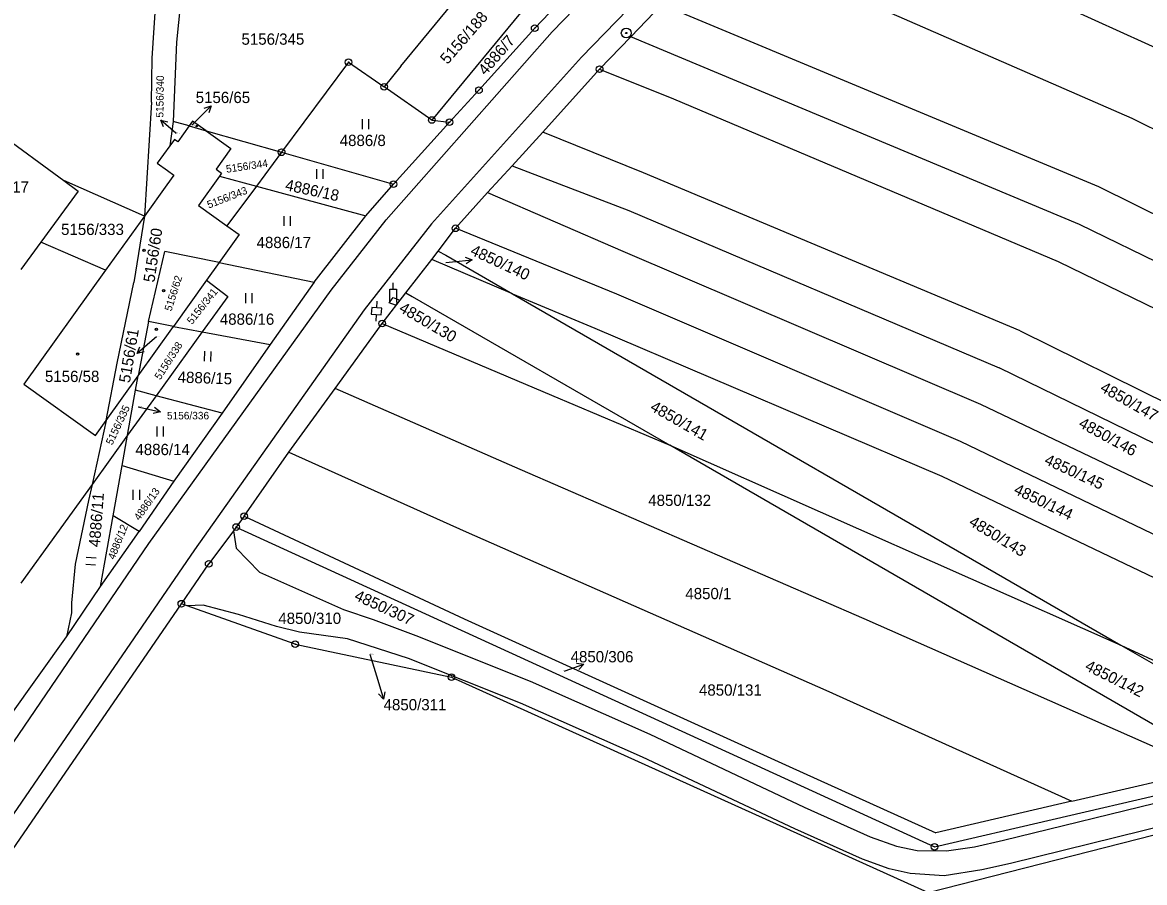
# Model space of a CAD drawing. Extents: x -593183 to -588034, y -1130415 to -1124994.
# Drawn here: x -590420.7 to -590251.3, y -1127703.4 to -1127573.6 of the extents above; entities that cross this region are included whole.
import ezdxf

# ---------------------------------------------------------------- set-up
doc = ezdxf.new("R2010")
doc.units = 0
for name, color, linetype in [('Vrstva 1', 7, 'Continuous'), ('Vrstva 16', 7, 'Continuous'), ('Vrstva 18', 7, 'Continuous'), ('Vrstva 19', 7, 'Continuous'), ('Vrstva 24', 7, 'Continuous'), ('Vrstva 25', 7, 'Continuous'), ('Vrstva 4', 7, 'Continuous')]:
    doc.layers.add(name, color=color, linetype=linetype)

msp = doc.modelspace()

# ---------------------------------------------------------------- linework, layer by layer
at = {"layer": 'Vrstva 1'}
for p, q in [((-590305.52, -1127551.96), (-590247.38, -1127578.43)), ((-590253.13, -1127588.11), (-590314.51, -1127561.27)), ((-590401.05, -1127578.99), (-590400.18, -1127565)), ((-590363.54, -1127580.21), (-590351.64, -1127565.73)), ((-590342.47, -1127568.51), (-590358.87, -1127588.32)), ((-590338.72, -1127569.65), (-590343.33, -1127574.46)), ((-590396.8, -1127570.64), (-590397.41, -1127576.58)), ((-590328.8, -1127575.77), (-590324.13, -1127570.9)), ((-590324.13, -1127570.9), (-590258.24, -1127598.35)), ((-590343.33, -1127574.46), (-590351.74, -1127583.8)), ((-590397.41, -1127576.58), (-590397.92, -1127588.53)), ((-590333.53, -1127580.66), (-590328.8, -1127575.77)), ((-590261.11, -1127604.07), (-590328.8, -1127575.77)), ((-590401.19, -1127585.63), (-590401.05, -1127578.99)), ((-590371.42, -1127579.58), (-590381.53, -1127593.19)), ((-590371.42, -1127579.58), (-590366.05, -1127583.32)), ((-590363.54, -1127580.21), (-590366.05, -1127583.32)), ((-590342.11, -1127590.15), (-590333.53, -1127580.66)), ((-590333.53, -1127580.66), (-590322.37, -1127585.13)), ((-590358.87, -1127588.32), (-590366.05, -1127583.32)), ((-590351.74, -1127583.8), (-590356.18, -1127588.64)), ((-590401.19, -1127585.63), (-590402.24, -1127602.82)), ((-590322.37, -1127585.13), (-590264.29, -1127609.69)), ((-590428.25, -1127587.29), (-590414.4, -1127597.46)), ((-590397.92, -1127588.53), (-590398.41, -1127592.23)), ((-590395.5, -1127589.22), (-590397.92, -1127588.53)), ((-590395.5, -1127589.22), (-590397.2, -1127591.6)), ((-590394.97, -1127588.48), (-590395.5, -1127589.22)), ((-590395.5, -1127589.22), (-590392.91, -1127589.95)), ((-590392.91, -1127589.95), (-590394.97, -1127588.48)), ((-590364.66, -1127597.99), (-590356.18, -1127588.64)), ((-590358.87, -1127588.32), (-590356.18, -1127588.64)), ((-590201.61, -1127613.67), (-590253.13, -1127588.11)), ((-590392.91, -1127589.95), (-590381.53, -1127593.19)), ((-590392.91, -1127589.95), (-590389.18, -1127592.63)), ((-590346.71, -1127595.23), (-590342.11, -1127590.15)), ((-590326.9, -1127596.28), (-590342.11, -1127590.15)), ((-590398.41, -1127592.23), (-590400.34, -1127594.84)), ((-590397.69, -1127591.25), (-590398.41, -1127592.23)), ((-590397.2, -1127591.6), (-590397.69, -1127591.25)), ((-590389.18, -1127592.63), (-590391.41, -1127595.75)), ((-590381.53, -1127593.19), (-590385.33, -1127598.31)), ((-590381.53, -1127593.19), (-590364.66, -1127597.99)), ((-590400.34, -1127594.84), (-590398.78, -1127595.96)), ((-590398.78, -1127595.96), (-590397.82, -1127596.65)), ((-590391.41, -1127595.75), (-590390.6, -1127596.33)), ((-590350.44, -1127599.27), (-590346.71, -1127595.23)), ((-590346.71, -1127595.23), (-590329.13, -1127601.97)), ((-590402.24, -1127602.82), (-590414.4, -1127597.46)), ((-590414.4, -1127597.46), (-590412.23, -1127599.05)), ((-590397.82, -1127596.65), (-590398.84, -1127598.08)), ((-590390.93, -1127596.79), (-590394.1, -1127601.22)), ((-590390.6, -1127596.33), (-590390.93, -1127596.79)), ((-590390.93, -1127596.79), (-590385.33, -1127598.31)), ((-590270.06, -1127620.15), (-590326.9, -1127596.28)), ((-590412.23, -1127599.05), (-590417.86, -1127606.74)), ((-590398.84, -1127598.08), (-590402.24, -1127602.82)), ((-590385.33, -1127598.31), (-590389.78, -1127604.31)), ((-590385.33, -1127598.31), (-590368.83, -1127602.8)), ((-590368.83, -1127602.8), (-590364.66, -1127597.99)), ((-590355.28, -1127604.66), (-590350.44, -1127599.27)), ((-590350.44, -1127599.27), (-590330.01, -1127608.13)), ((-590258.24, -1127598.35), (-590206.19, -1127624.09)), ((-590394.1, -1127601.22), (-590389.78, -1127604.31)), ((-590376.61, -1127612.78), (-590368.83, -1127602.8)), ((-590329.13, -1127601.97), (-590273.24, -1127625.74)), ((-590402.24, -1127602.82), (-590408.1, -1127611)), ((-590402.24, -1127602.82), (-590403.85, -1127612.86)), ((-590389.78, -1127604.31), (-590387.94, -1127605.62)), ((-590209.64, -1127629.18), (-590261.11, -1127604.07)), ((-590387.94, -1127605.62), (-590390.96, -1127609.84)), ((-590357.89, -1127608.1), (-590355.28, -1127604.66)), ((-590330.93, -1127614.61), (-590355.28, -1127604.66)), ((-590417.86, -1127606.74), (-590420.88, -1127610.86)), ((-590408.1, -1127611), (-590417.86, -1127606.74)), ((-590401.64, -1127618.74), (-590399.15, -1127608.17)), ((-590390.96, -1127609.84), (-590399.15, -1127608.17)), ((-590362.77, -1127614.4), (-590358.87, -1127609.39)), ((-590358.87, -1127609.39), (-590357.89, -1127608.1)), ((-590346.7, -1127614.55), (-590358.87, -1127609.39)), ((-590357.89, -1127608.1), (-590356.77, -1127608.74)), ((-590356.77, -1127608.74), (-590346.7, -1127614.55)), ((-590330.01, -1127608.13), (-590276.05, -1127631.2)), ((-590408.1, -1127611), (-590420.43, -1127628.2)), ((-590390.96, -1127609.84), (-590392.86, -1127612.49)), ((-590390.96, -1127609.84), (-590376.61, -1127612.78)), ((-590264.29, -1127609.69), (-590213.16, -1127634.55)), ((-590406.35, -1127625.03), (-590403.85, -1127612.86)), ((-590392.86, -1127612.49), (-590397.86, -1127619.48)), ((-590392.86, -1127612.49), (-590389.65, -1127614.94)), ((-590376.61, -1127612.78), (-590383.26, -1127622.22)), ((-590366.37, -1127619.03), (-590362.77, -1127614.4)), ((-590362.77, -1127614.4), (-590361.82, -1127614.95)), ((-590346.7, -1127614.55), (-590334.24, -1127619.72)), ((-590346.7, -1127614.55), (-590254.86, -1127667.55)), ((-590279.06, -1127636.82), (-590330.93, -1127614.61)), ((-590389.65, -1127614.94), (-590393.52, -1127620.29)), ((-590361.82, -1127614.95), (-590322.94, -1127637.41)), ((-590401.64, -1127618.74), (-590403.19, -1127626.94)), ((-590403.19, -1127626.94), (-590397.86, -1127619.48)), ((-590397.86, -1127619.48), (-590401.64, -1127618.74)), ((-590397.86, -1127619.48), (-590393.52, -1127620.29)), ((-590373.44, -1127628.86), (-590366.37, -1127619.03)), ((-590366.37, -1127619.03), (-590340.81, -1127629.86)), ((-590334.24, -1127619.72), (-590281.88, -1127642.04)), ((-590393.52, -1127620.29), (-590400.47, -1127629.92)), ((-590393.52, -1127620.29), (-590383.26, -1127622.22)), ((-590270.06, -1127620.15), (-590169.59, -1127669.74)), ((-590383.26, -1127622.22), (-590390.5, -1127632.57)), ((-590408, -1127633.65), (-590406.35, -1127625.03)), ((-590178.6, -1127671.82), (-590273.24, -1127625.74)), ((-590420.43, -1127628.2), (-590409.63, -1127635.94)), ((-590408, -1127633.65), (-590403.19, -1127626.94)), ((-590403.6, -1127629.09), (-590403.19, -1127626.94)), ((-590404.78, -1127635.89), (-590403.6, -1127629.09)), ((-590400.47, -1127629.92), (-590403.6, -1127629.09)), ((-590380.43, -1127638.45), (-590373.44, -1127628.86)), ((-590345.51, -1127641.08), (-590373.44, -1127628.86)), ((-590340.81, -1127629.86), (-590322.94, -1127637.41)), ((-590400.47, -1127629.92), (-590404.78, -1127635.89)), ((-590390.5, -1127632.57), (-590400.47, -1127629.92)), ((-590276.05, -1127631.2), (-590186.99, -1127673.75)), ((-590390.5, -1127632.57), (-590397.81, -1127642.81)), ((-590408, -1127633.65), (-590410.15, -1127643.32)), ((-590409.63, -1127635.94), (-590408, -1127633.65)), ((-590404.78, -1127635.89), (-590410.15, -1127643.32)), ((-590405.58, -1127640.46), (-590404.78, -1127635.89)), ((-590322.94, -1127637.41), (-590254.86, -1127667.55)), ((-590239.14, -1127685.8), (-590322.94, -1127637.41)), ((-590197.46, -1127676.17), (-590279.06, -1127636.82)), ((-590387.18, -1127648.09), (-590380.43, -1127638.45)), ((-590380.43, -1127638.45), (-590353.7, -1127650.47)), ((-590406.94, -1127648.03), (-590405.58, -1127640.46)), ((-590405.58, -1127640.46), (-590397.81, -1127642.81)), ((-590293.6, -1127663.59), (-590345.51, -1127641.08)), ((-590410.15, -1127643.32), (-590420.91, -1127658.22)), ((-590410.15, -1127643.32), (-590410.69, -1127645.75)), ((-590397.81, -1127642.81), (-590403.03, -1127650.41)), ((-590281.88, -1127642.04), (-590206.31, -1127678.21)), ((-590410.69, -1127645.75), (-590412.69, -1127655.34)), ((-590408.87, -1127658.71), (-590406.94, -1127648.03)), ((-590403.03, -1127650.41), (-590406.94, -1127648.03)), ((-590387.18, -1127648.09), (-590388.4, -1127649.74)), ((-590387.18, -1127648.09), (-590353.98, -1127663.59)), ((-590388.4, -1127649.74), (-590388.82, -1127650.31)), ((-590388.4, -1127649.74), (-590282.97, -1127698)), ((-590408.87, -1127658.71), (-590403.03, -1127650.41)), ((-590388.82, -1127650.31), (-590392.54, -1127655.31)), ((-590388.82, -1127650.31), (-590388.39, -1127652.94)), ((-590353.7, -1127650.47), (-590299.38, -1127674.36)), ((-590388.39, -1127652.94), (-590384.85, -1127656.57)), ((-590396.67, -1127661.31), (-590392.54, -1127655.31)), ((-590412.69, -1127655.34), (-590413.23, -1127661.18)), ((-590384.85, -1127656.57), (-590372.19, -1127662.2)), ((-590414, -1127666.33), (-590408.87, -1127658.71)), ((-590434.68, -1127716.54), (-590396.67, -1127661.31)), ((-590413.23, -1127661.18), (-590413.25, -1127662.67)), ((-590395.78, -1127661.63), (-590396.67, -1127661.31)), ((-590393.4, -1127661.55), (-590395.78, -1127661.63)), ((-590379.48, -1127667.41), (-590395.78, -1127661.63)), ((-590388.05, -1127662.93), (-590393.4, -1127661.55)), ((-590413.25, -1127662.67), (-590414, -1127666.33)), ((-590382.29, -1127664.76), (-590388.05, -1127662.93)), ((-590372.19, -1127662.2), (-590367.72, -1127663.68)), ((-590367.72, -1127663.68), (-590361.28, -1127666.09)), ((-590353.98, -1127663.59), (-590304.9, -1127685.87)), ((-590241.9, -1127686.42), (-590293.6, -1127663.59)), ((-590378.83, -1127665.6), (-590382.29, -1127664.76)), ((-590422.51, -1127678.24), (-590414, -1127666.33)), ((-590371.61, -1127666.62), (-590378.83, -1127665.6)), ((-590362.36, -1127669.57), (-590371.61, -1127666.62)), ((-590361.28, -1127666.09), (-590344.04, -1127672.98)), ((-590379.48, -1127667.41), (-590355.9, -1127672.38)), ((-590254.86, -1127667.55), (-590223.46, -1127682.16)), ((-590254.86, -1127667.55), (-590227.81, -1127683.16)), ((-590345.46, -1127676.33), (-590362.36, -1127669.57)), ((-590355.9, -1127672.38), (-590283.96, -1127704.91)), ((-590344.04, -1127672.98), (-590325.97, -1127680.98)), ((-590299.38, -1127674.36), (-590262.27, -1127691.12)), ((-590327.06, -1127684.45), (-590345.46, -1127676.33)), ((-590325.97, -1127680.98), (-590302.64, -1127692.01)), ((-590304.07, -1127695.28), (-590327.06, -1127684.45)), ((-590282.97, -1127698), (-590230.16, -1127685.74)), ((-590304.9, -1127685.87), (-590282.76, -1127695.88)), ((-590272.57, -1127697.01), (-590232.48, -1127687.16)), ((-590262.27, -1127691.12), (-590241.9, -1127686.42)), ((-590283.96, -1127704.91), (-590223.9, -1127689.52)), ((-590231.51, -1127690.68), (-590271.52, -1127700.49)), ((-590302.64, -1127692.01), (-590292.67, -1127696.5)), ((-590262.27, -1127691.12), (-590282.76, -1127695.88)), ((-590293.83, -1127699.87), (-590304.07, -1127695.28)), ((-590292.67, -1127696.5), (-590288.71, -1127697.88)), ((-590276.92, -1127698.02), (-590272.57, -1127697.01)), ((-590288.71, -1127697.88), (-590285.58, -1127698.54)), ((-590285.58, -1127698.54), (-590281.19, -1127698.61)), ((-590281.19, -1127698.61), (-590276.92, -1127698.02)), ((-590289.83, -1127701.33), (-590293.83, -1127699.87)), ((-590271.52, -1127700.49), (-590275.83, -1127701.49)), ((-590286.68, -1127702.04), (-590289.83, -1127701.33)), ((-590281.53, -1127702.37), (-590286.68, -1127702.04)), ((-590275.83, -1127701.49), (-590281.53, -1127702.37))]:
    msp.add_line(p, q, dxfattribs=at)
at = {"layer": 'Vrstva 16'}
for p, q in [((-590395.08, -1127589.11), (-590394.28, -1127588.31)), ((-590397.46, -1127590.35), (-590397.51, -1127590.3)), ((-590356.75, -1127609.84), (-590355.74, -1127609.73)), ((-590400.42, -1127621.02), (-590401.08, -1127621.59)), ((-590403.18, -1127631.61), (-590402.77, -1127631.7)), ((-590368.23, -1127668.93), (-590367.03, -1127672.83)), ((-590338.82, -1127671.49), (-590338.72, -1127671.45))]:
    msp.add_line(p, q, dxfattribs=at)
at = {"layer": 'Vrstva 24'}
for centre, radius in [((-590343.33, -1127574.46), 0.5), ((-590343.33, -1127574.46), 0.0327), ((-590329.51, -1127575.19), 0.75), ((-590329.51, -1127575.19), 0.0903), ((-590371.42, -1127579.58), 0.5), ((-590371.42, -1127579.58), 0.0327), ((-590333.53, -1127580.66), 0.5), ((-590333.53, -1127580.66), 0.0327), ((-590366.05, -1127583.32), 0.5), ((-590366.05, -1127583.32), 0.0327), ((-590351.74, -1127583.8), 0.5), ((-590351.74, -1127583.8), 0.0327), ((-590358.87, -1127588.32), 0.5), ((-590358.87, -1127588.32), 0.0327), ((-590356.18, -1127588.64), 0.5), ((-590356.18, -1127588.64), 0.0327), ((-590381.53, -1127593.19), 0.5), ((-590381.53, -1127593.19), 0.0327), ((-590364.66, -1127597.99), 0.5), ((-590364.66, -1127597.99), 0.0327), ((-590355.28, -1127604.66), 0.5), ((-590355.28, -1127604.66), 0.0327), ((-590366.37, -1127619.03), 0.5), ((-590366.37, -1127619.03), 0.0327), ((-590387.18, -1127648.09), 0.5), ((-590387.18, -1127648.09), 0.0327), ((-590388.4, -1127649.74), 0.5), ((-590388.4, -1127649.74), 0.0327), ((-590392.54, -1127655.31), 0.5), ((-590392.54, -1127655.31), 0.0327), ((-590396.67, -1127661.31), 0.5), ((-590396.67, -1127661.31), 0.0327), ((-590379.48, -1127667.41), 0.5), ((-590379.48, -1127667.41), 0.0327), ((-590355.9, -1127672.38), 0.5), ((-590355.9, -1127672.38), 0.0327), ((-590282.97, -1127698), 0.5), ((-590282.97, -1127698), 0.0327)]:
    msp.add_circle(centre, radius, dxfattribs=at)
at = {"layer": 'Vrstva 25'}
for p, q in [((-590394.28, -1127588.31), (-590392.15, -1127586.2)), ((-590397.51, -1127590.3), (-590399.78, -1127588.34)), ((-590369.39, -1127588.19), (-590369.39, -1127589.69)), ((-590368.36, -1127589.69), (-590368.36, -1127588.19)), ((-590376.28, -1127595.72), (-590376.28, -1127597.22)), ((-590375.26, -1127597.22), (-590375.26, -1127595.72)), ((-590381.21, -1127602.81), (-590381.21, -1127604.31)), ((-590380.19, -1127604.31), (-590380.19, -1127602.81)), ((-590355.74, -1127609.73), (-590352.76, -1127609.41)), ((-590364.7, -1127613.87), (-590364.7, -1127612.87)), ((-590386.99, -1127614.47), (-590386.99, -1127615.97)), ((-590385.97, -1127615.97), (-590385.97, -1127614.47)), ((-590367.18, -1127616.66), (-590367.11, -1127615.66)), ((-590367.25, -1127617.65), (-590367.33, -1127618.65)), ((-590401.08, -1127621.59), (-590403.34, -1127623.56)), ((-590393.18, -1127623.21), (-590393.23, -1127624.71)), ((-590392.21, -1127624.74), (-590392.16, -1127623.24)), ((-590402.77, -1127631.7), (-590399.84, -1127632.36)), ((-590400.36, -1127634.56), (-590400.36, -1127636.06)), ((-590399.34, -1127636.06), (-590399.34, -1127634.56)), ((-590403.98, -1127644.12), (-590403.98, -1127645.62)), ((-590402.96, -1127645.62), (-590402.96, -1127644.12)), ((-590409.54, -1127654.45), (-590411.03, -1127654.33)), ((-590411.11, -1127655.35), (-590409.61, -1127655.47)), ((-590338.72, -1127671.45), (-590335.9, -1127670.42)), ((-590367.03, -1127672.83), (-590366.15, -1127675.7))]:
    msp.add_line(p, q, dxfattribs=at)
for points in [[(-590393.21, -1127586.55), (-590392.15, -1127586.2), (-590392.51, -1127587.26)], [(-590399.35, -1127589.37), (-590399.78, -1127588.34), (-590398.69, -1127588.61)], [(-590353.81, -1127609.02), (-590352.76, -1127609.41), (-590353.7, -1127610.01)], [(-590365.2, -1127615.87), (-590365.2, -1127613.87), (-590364.2, -1127613.87), (-590364.2, -1127615.87)], [(-590402.26, -1127623.28), (-590403.34, -1127623.56), (-590402.92, -1127622.53)], [(-590400.71, -1127631.65), (-590399.84, -1127632.36), (-590400.93, -1127632.63)], [(-590337.01, -1127670.29), (-590335.9, -1127670.42), (-590336.67, -1127671.23)], [(-590365.96, -1127674.59), (-590366.15, -1127675.7), (-590366.92, -1127674.89)]]:
    msp.add_lwpolyline(points, dxfattribs=at)
msp.add_lwpolyline([(-590366.43, -1127616.71), (-590367.93, -1127616.6), (-590368, -1127617.6), (-590366.51, -1127617.71)], close=True, dxfattribs=at)
for centre, radius in [((-590394.36, -1127589.24), 0.117), ((-590394.36, -1127589.24), 0.101), ((-590402.29, -1127607.98), 0.175), ((-590402.29, -1127607.98), 0.15), ((-590399.36, -1127614.05), 0.175), ((-590399.36, -1127614.05), 0.15), ((-590400.43, -1127619.89), 0.175), ((-590400.43, -1127619.89), 0.15), ((-590412.34, -1127623.64), 0.175), ((-590412.34, -1127623.64), 0.15)]:
    msp.add_circle(centre, radius, dxfattribs=at)
at = {"layer": 'Vrstva 4'}
for p, q in [((-590340.71, -1127575), (-590288.1, -1127521.05)), ((-590282.77, -1127523.71), (-590336.28, -1127578.86)), ((-590365.76, -1127603.38), (-590340.71, -1127575)), ((-590336.28, -1127578.86), (-590358.89, -1127603.98)), ((-590374.07, -1127614.02), (-590365.76, -1127603.38)), ((-590358.89, -1127603.98), (-590369.09, -1127616.97)), ((-590401.59, -1127652.24), (-590374.07, -1127614.02)), ((-590365.29, -1127615.9), (-590364.7, -1127615.09)), ((-590364.32, -1127616.28), (-590365.29, -1127615.9)), ((-590364.7, -1127615.09), (-590363.71, -1127615.49)), ((-590363.71, -1127615.49), (-590364.32, -1127616.28)), ((-590369.09, -1127616.97), (-590394.7, -1127653.2)), ((-590451.53, -1127725.55), (-590401.59, -1127652.24)), ((-590394.7, -1127653.2), (-590446.75, -1127729.02))]:
    msp.add_line(p, q, dxfattribs=at)

# ---------------------------------------------------------------- texts
at = {"layer": 'Vrstva 16'}
for s, height, rotation, p in [('5156/340', 1.14, 89.2116, (-590399.38, -1127587.96)), ('4850/140', 1.7, 335.0561, (-590353.18, -1127608.57)), ('5156/61', 1.7, 80.3384, (-590404.44, -1127628.07))]:
    msp.add_text(s, height=height, rotation=rotation, dxfattribs=at).set_placement(p)
for s, height, p in [('5156/65', 1.7, (-590394.5, -1127585.76)), ('5156/336', 1.14, (-590398.84, -1127633.5)), ('4850/306', 1.7, (-590337.91, -1127670.16)), ('4850/311', 1.7, (-590366.14, -1127677.4))]:
    msp.add_text(s, height=height, dxfattribs=at).set_placement(p)
at = {"layer": 'Vrstva 18'}
for s, height, rotation, p in [('5156/188', 1.7, 49.1117, (-590356.49, -1127580.02)), ('4886/7', 1.7, 49.0467, (-590350.75, -1127581.69)), ('5156/344', 1.14, 8.3439, (-590389.84, -1127596.29)), ('4886/18', 1.7, 347.9456, (-590381.1, -1127598.88)), ('5156/343', 1.14, 21.2277, (-590392.52, -1127601.69)), ('5156/341', 1.14, 51.4416, (-590395.06, -1127619.25)), ('4850/130', 1.7, 329.5981, (-590363.95, -1127617.15)), ('5156/338', 1.14, 57.3808, (-590399.85, -1127627.62)), ('4886/15', 1.7, 358.0326, (-590397.25, -1127627.94)), ('4850/147', 1.7, 330.4657, (-590258.11, -1127629.17)), ('5156/335', 1.14, 64.8003, (-590407.1, -1127637.46)), ('4850/141', 1.7, 330.2244, (-590326.03, -1127632.06)), ('4850/146', 1.7, 331.3783, (-590261.36, -1127634.57)), ('4850/145', 1.7, 335.3343, (-590266.53, -1127640.18)), ('4850/144', 1.7, 334.2101, (-590271.15, -1127644.63)), ('4886/11', 1.7, 85.6384, (-590408.97, -1127652.82)), ('4886/13', 1.14, 55.2836, (-590402.99, -1127648.86)), ('4850/143', 1.7, 328.7483, (-590277.93, -1127649.38)), ('4886/12', 1.14, 68.1314, (-590406.76, -1127654.74)), ('4850/307', 1.7, 335.3, (-590370.69, -1127660.67)), ('4850/142', 1.7, 333.3906, (-590260.41, -1127671.23))]:
    msp.add_text(s, height=height, rotation=rotation, dxfattribs=at).set_placement(p)
for s, height, p in [('5156/345', 1.7, (-590387.59, -1127576.96)), ('5156/340', 0.1, (-590397.46, -1127590.35)), ('4886/8', 1.7, (-590372.76, -1127592.25)), ('5156/333', 1.7, (-590414.82, -1127605.67)), ('4886/17', 1.7, (-590385.31, -1127607.65)), ('4850/140', 0.1, (-590356.75, -1127609.84)), ('4886/16', 1.7, (-590390.86, -1127619.22)), ('5156/336', 0.1, (-590403.18, -1127631.61)), ('4886/14', 1.7, (-590403.6, -1127638.89)), ('4850/132', 1.7, (-590326.19, -1127646.56)), ('4850/1', 1.7, (-590320.59, -1127660.63)), ('4850/310', 1.7, (-590382.03, -1127664.36)), ('4850/311', 0.1, (-590368.23, -1127668.93)), ('4850/306', 0.1, (-590339.12, -1127671.49)), ('4850/131', 1.7, (-590318.53, -1127675.19))]:
    msp.add_text(s, height=height, dxfattribs=at).set_placement(p)
at = {"layer": 'Vrstva 19'}
for s, height, p in [('5156/65', 0.1, (-590395.08, -1127589.11)), ('5156/17', 1.7, (-590427.89, -1127599.27)), ('5156/61', 0.1, (-590400.42, -1127621.02)), ('5156/58', 1.7, (-590417.26, -1127627.86))]:
    msp.add_text(s, height=height, dxfattribs=at).set_placement(p)
for s, height, rotation, p in [('5156/60', 1.7, 81.4421, (-590400.74, -1127612.9)), ('5156/62', 1.14, 72.4825, (-590398.17, -1127617.26))]:
    msp.add_text(s, height=height, rotation=rotation, dxfattribs=at).set_placement(p)

doc.saveas('drawing.dxf')
